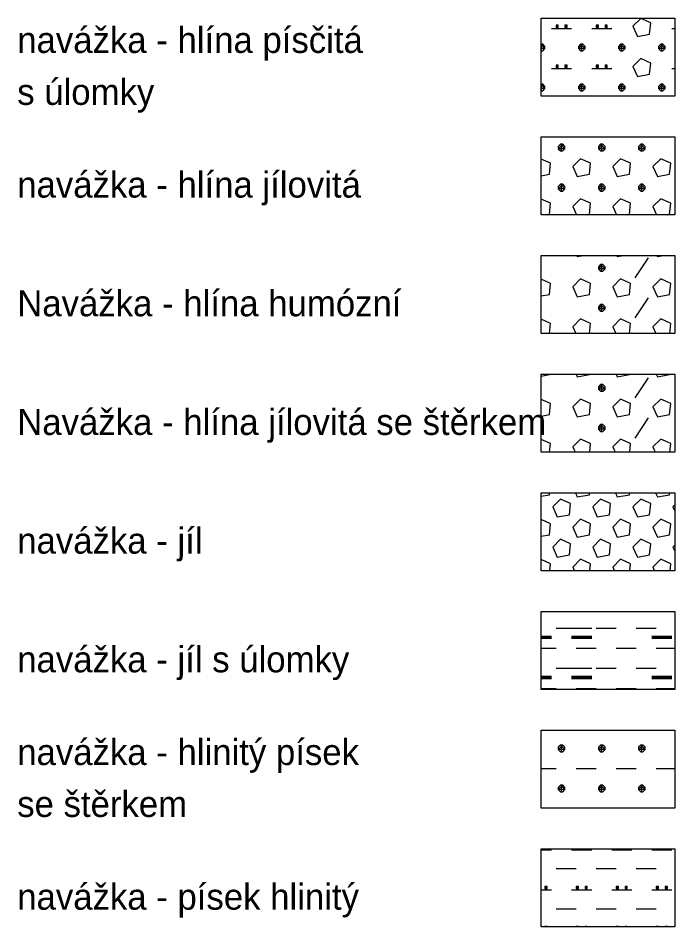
# Model space of a CAD drawing. Extents: x 3042 to 4120, y 576 to 2694.
# Drawn here: x 3664.61 to 3687.08, y 2625.57 to 2656.69 of the extents above; entities that cross this region are included whole.
import ezdxf

# ---------------------------------------------------------------- set-up
doc = ezdxf.new("R2010")
doc.units = 0
for name, color, linetype in [('53', 7, 'Continuous'), ('54', 7, 'Continuous'), ('55', 7, 'Continuous')]:
    doc.layers.add(name, color=color, linetype=linetype)

msp = doc.modelspace()

# ---------------------------------------------------------------- linework, layer by layer
at = {"layer": '54'}
for points in [[(3682.513, 2656.685), (3687.085, 2656.685), (3687.085, 2654.018), (3682.513, 2654.018), (3682.513, 2656.685)], [(3682.513, 2652.621), (3687.085, 2652.621), (3687.085, 2649.954), (3682.513, 2649.954), (3682.513, 2652.621)], [(3682.513, 2648.557), (3687.085, 2648.557), (3687.085, 2645.89), (3682.513, 2645.89), (3682.513, 2648.557)], [(3682.513, 2644.493), (3687.085, 2644.493), (3687.085, 2641.826), (3682.513, 2641.826), (3682.513, 2644.493)], [(3682.513, 2640.429), (3687.085, 2640.429), (3687.085, 2637.762), (3682.513, 2637.762), (3682.513, 2640.429)], [(3682.513, 2636.365), (3687.085, 2636.365), (3687.085, 2633.698), (3682.513, 2633.698), (3682.513, 2636.365)], [(3682.513, 2632.301), (3687.085, 2632.301), (3687.085, 2629.634), (3682.513, 2629.634), (3682.513, 2632.301)], [(3682.513, 2628.237), (3687.085, 2628.237), (3687.085, 2625.57), (3682.513, 2625.57), (3682.513, 2628.237)]]:
    msp.add_lwpolyline(points, dxfattribs=at)
at = {"layer": '55'}
for points in [[(3682.513, 2656.685), (3687.085, 2656.685), (3687.085, 2654.018), (3682.513, 2654.018)], [(3682.513, 2652.621), (3687.085, 2652.621), (3687.085, 2649.954), (3682.513, 2649.954)], [(3682.513, 2648.557), (3687.085, 2648.557), (3687.085, 2645.89), (3682.513, 2645.89)], [(3682.513, 2644.493), (3687.085, 2644.493), (3687.085, 2641.826), (3682.513, 2641.826)], [(3682.513, 2640.429), (3687.085, 2640.429), (3687.085, 2637.762), (3682.513, 2637.762)], [(3682.513, 2636.365), (3687.085, 2636.365), (3687.085, 2633.698), (3682.513, 2633.698)], [(3682.513, 2632.301), (3687.085, 2632.301), (3687.085, 2629.634), (3682.513, 2629.634)], [(3682.513, 2628.237), (3687.085, 2628.237), (3687.085, 2625.57), (3682.513, 2625.57)]]:
    msp.add_lwpolyline(points, close=True, dxfattribs=at)
for points in [[(3685.65, 2656.406), (3685.802, 2656.063), (3686.221, 2656.139), (3686.259, 2656.52), (3685.916, 2656.672), (3685.65, 2656.406)], [(3682.868, 2656.33), (3683.554, 2656.33)], [(3683.021, 2656.444), (3683.021, 2656.368), (3683.097, 2656.368), (3683.097, 2656.444), (3683.021, 2656.444), (3683.097, 2656.368)], [(3683.325, 2656.444), (3683.325, 2656.368), (3683.402, 2656.368), (3683.402, 2656.444), (3683.325, 2656.444), (3683.402, 2656.368)], [(3684.24, 2656.33), (3684.926, 2656.33)], [(3684.392, 2656.444), (3684.392, 2656.368), (3684.468, 2656.368), (3684.468, 2656.444), (3684.392, 2656.444), (3684.468, 2656.368)], [(3684.697, 2656.444), (3684.697, 2656.368), (3684.773, 2656.368), (3684.773, 2656.444), (3684.697, 2656.444), (3684.773, 2656.368)], [(3686.983, 2656.33), (3687.085, 2656.33)], [(3682.513, 2655.568), (3682.563, 2655.568), (3682.64, 2655.644), (3682.64, 2655.72), (3682.563, 2655.796), (3682.513, 2655.796)], [(3682.513, 2655.745), (3682.563, 2655.796)], [(3682.513, 2655.771), (3682.64, 2655.644), (3682.513, 2655.644)], [(3682.525, 2655.568), (3682.525, 2655.796)], [(3683.859, 2655.796), (3683.783, 2655.72), (3683.783, 2655.644), (3683.859, 2655.568), (3683.935, 2655.568), (3684.011, 2655.644), (3684.011, 2655.72), (3683.935, 2655.796), (3683.859, 2655.796), (3684.011, 2655.644), (3683.783, 2655.644), (3683.935, 2655.796)], [(3683.897, 2655.568), (3683.897, 2655.796)], [(3685.23, 2655.796), (3685.154, 2655.72), (3685.154, 2655.644), (3685.23, 2655.568), (3685.307, 2655.568), (3685.383, 2655.644), (3685.383, 2655.72), (3685.307, 2655.796), (3685.23, 2655.796), (3685.383, 2655.644), (3685.154, 2655.644), (3685.307, 2655.796)], [(3685.269, 2655.568), (3685.269, 2655.796)], [(3686.602, 2655.796), (3686.526, 2655.72), (3686.526, 2655.644), (3686.602, 2655.568), (3686.678, 2655.568), (3686.754, 2655.644), (3686.754, 2655.72), (3686.678, 2655.796), (3686.602, 2655.796), (3686.754, 2655.644), (3686.526, 2655.644), (3686.678, 2655.796)], [(3686.64, 2655.568), (3686.64, 2655.796)], [(3683.021, 2655.072), (3683.021, 2654.996), (3683.097, 2654.996), (3683.097, 2655.072), (3683.021, 2655.072), (3683.097, 2654.996)], [(3683.325, 2655.072), (3683.325, 2654.996), (3683.402, 2654.996), (3683.402, 2655.072), (3683.325, 2655.072), (3683.402, 2654.996)], [(3684.392, 2655.072), (3684.392, 2654.996), (3684.468, 2654.996), (3684.468, 2655.072), (3684.392, 2655.072), (3684.468, 2654.996)], [(3684.697, 2655.072), (3684.697, 2654.996), (3684.773, 2654.996), (3684.773, 2655.072), (3684.697, 2655.072), (3684.773, 2654.996)], [(3685.65, 2655.034), (3685.802, 2654.691), (3686.221, 2654.767), (3686.259, 2655.148), (3685.916, 2655.301), (3685.65, 2655.034)], [(3682.868, 2654.958), (3683.554, 2654.958)], [(3684.24, 2654.958), (3684.926, 2654.958)], [(3686.983, 2654.958), (3687.085, 2654.958)], [(3682.513, 2654.196), (3682.563, 2654.196), (3682.64, 2654.272), (3682.64, 2654.348), (3682.563, 2654.425), (3682.513, 2654.425)], [(3682.513, 2654.374), (3682.563, 2654.425)], [(3682.525, 2654.196), (3682.525, 2654.425)], [(3683.859, 2654.425), (3683.783, 2654.348), (3683.783, 2654.272), (3683.859, 2654.196), (3683.935, 2654.196), (3684.011, 2654.272), (3684.011, 2654.348), (3683.935, 2654.425), (3683.859, 2654.425), (3684.011, 2654.272), (3683.783, 2654.272), (3683.935, 2654.425)], [(3683.897, 2654.196), (3683.897, 2654.425)], [(3685.23, 2654.425), (3685.154, 2654.348), (3685.154, 2654.272), (3685.23, 2654.196), (3685.307, 2654.196), (3685.383, 2654.272), (3685.383, 2654.348), (3685.307, 2654.425), (3685.23, 2654.425), (3685.383, 2654.272), (3685.154, 2654.272), (3685.307, 2654.425)], [(3685.269, 2654.196), (3685.269, 2654.425)], [(3686.602, 2654.425), (3686.526, 2654.348), (3686.526, 2654.272), (3686.602, 2654.196), (3686.678, 2654.196), (3686.754, 2654.272), (3686.754, 2654.348), (3686.678, 2654.425), (3686.602, 2654.425), (3686.754, 2654.272), (3686.526, 2654.272), (3686.678, 2654.425)], [(3686.64, 2654.196), (3686.64, 2654.425)], [(3682.513, 2654.399), (3682.64, 2654.272), (3682.513, 2654.272)], [(3683.173, 2652.367), (3683.097, 2652.291), (3683.097, 2652.215), (3683.173, 2652.139), (3683.249, 2652.139), (3683.325, 2652.215), (3683.325, 2652.291), (3683.249, 2652.367), (3683.173, 2652.367), (3683.325, 2652.215), (3683.097, 2652.215), (3683.249, 2652.367)], [(3683.211, 2652.139), (3683.211, 2652.367)], [(3684.545, 2652.367), (3684.468, 2652.291), (3684.468, 2652.215), (3684.545, 2652.139), (3684.621, 2652.139), (3684.697, 2652.215), (3684.697, 2652.291), (3684.621, 2652.367), (3684.545, 2652.367), (3684.697, 2652.215), (3684.468, 2652.215), (3684.621, 2652.367)], [(3684.583, 2652.139), (3684.583, 2652.367)], [(3685.916, 2652.367), (3685.84, 2652.291), (3685.84, 2652.215), (3685.916, 2652.139), (3685.992, 2652.139), (3686.069, 2652.215), (3686.069, 2652.291), (3685.992, 2652.367), (3685.916, 2652.367), (3686.069, 2652.215), (3685.84, 2652.215), (3685.992, 2652.367)], [(3685.954, 2652.139), (3685.954, 2652.367)], [(3682.513, 2651.288), (3682.792, 2651.338), (3682.83, 2651.719), (3682.513, 2651.861)], [(3683.592, 2651.605), (3683.745, 2651.262), (3684.164, 2651.338), (3684.202, 2651.719), (3683.859, 2651.872), (3683.592, 2651.605)], [(3684.964, 2651.605), (3685.116, 2651.262), (3685.535, 2651.338), (3685.573, 2651.719), (3685.23, 2651.872), (3684.964, 2651.605)], [(3686.335, 2651.605), (3686.488, 2651.262), (3686.907, 2651.338), (3686.945, 2651.719), (3686.602, 2651.872), (3686.335, 2651.605)], [(3683.173, 2650.996), (3683.097, 2650.919), (3683.097, 2650.843), (3683.173, 2650.767), (3683.249, 2650.767), (3683.325, 2650.843), (3683.325, 2650.919), (3683.249, 2650.996), (3683.173, 2650.996), (3683.325, 2650.843), (3683.097, 2650.843), (3683.249, 2650.996)], [(3683.211, 2650.767), (3683.211, 2650.996)], [(3684.545, 2650.996), (3684.468, 2650.919), (3684.468, 2650.843), (3684.545, 2650.767), (3684.621, 2650.767), (3684.697, 2650.843), (3684.697, 2650.919), (3684.621, 2650.996), (3684.545, 2650.996), (3684.697, 2650.843), (3684.468, 2650.843), (3684.621, 2650.996)], [(3684.583, 2650.767), (3684.583, 2650.996)], [(3685.916, 2650.996), (3685.84, 2650.919), (3685.84, 2650.843), (3685.916, 2650.767), (3685.992, 2650.767), (3686.069, 2650.843), (3686.069, 2650.919), (3685.992, 2650.996), (3685.916, 2650.996), (3686.069, 2650.843), (3685.84, 2650.843), (3685.992, 2650.996)], [(3685.954, 2650.767), (3685.954, 2650.996)], [(3682.722, 2649.954), (3682.792, 2649.967), (3682.83, 2650.348), (3682.513, 2650.489)], [(3684.094, 2649.954), (3684.164, 2649.967), (3684.202, 2650.348), (3683.859, 2650.5), (3683.592, 2650.234)], [(3685.466, 2649.954), (3685.535, 2649.967), (3685.573, 2650.348), (3685.23, 2650.5), (3684.964, 2650.234)], [(3686.837, 2649.954), (3686.907, 2649.967), (3686.945, 2650.348), (3686.602, 2650.5), (3686.335, 2650.234)], [(3683.592, 2650.234), (3683.716, 2649.954)], [(3684.964, 2650.234), (3685.088, 2649.954)], [(3686.335, 2650.234), (3686.46, 2649.954)], [(3683.728, 2648.557), (3683.745, 2648.519), (3683.954, 2648.557)], [(3685.099, 2648.557), (3685.116, 2648.519), (3685.326, 2648.557)], [(3686.471, 2648.557), (3686.488, 2648.519), (3686.697, 2648.557)], [(3684.545, 2648.252), (3684.468, 2648.176), (3684.468, 2648.1), (3684.545, 2648.024), (3684.621, 2648.024), (3684.697, 2648.1), (3684.697, 2648.176), (3684.621, 2648.252), (3684.545, 2648.252), (3684.697, 2648.1), (3684.468, 2648.1), (3684.621, 2648.252)], [(3684.583, 2648.024), (3684.583, 2648.252)], [(3685.726, 2647.795), (3686.183, 2648.481)], [(3682.513, 2647.173), (3682.792, 2647.224), (3682.83, 2647.605), (3682.513, 2647.746)], [(3683.592, 2647.49), (3683.745, 2647.147), (3684.164, 2647.224), (3684.202, 2647.605), (3683.859, 2647.757), (3683.592, 2647.49)], [(3684.964, 2647.49), (3685.116, 2647.147), (3685.535, 2647.224), (3685.573, 2647.605), (3685.23, 2647.757), (3684.964, 2647.49)], [(3686.335, 2647.49), (3686.488, 2647.147), (3686.907, 2647.224), (3686.945, 2647.605), (3686.602, 2647.757), (3686.335, 2647.49)], [(3685.726, 2646.424), (3686.183, 2647.109)], [(3684.545, 2646.881), (3684.468, 2646.805), (3684.468, 2646.728), (3684.545, 2646.652), (3684.621, 2646.652), (3684.697, 2646.728), (3684.697, 2646.805), (3684.621, 2646.881), (3684.545, 2646.881), (3684.697, 2646.728), (3684.468, 2646.728), (3684.621, 2646.881)], [(3684.583, 2646.652), (3684.583, 2646.881)], [(3682.796, 2645.89), (3682.83, 2646.233), (3682.513, 2646.374)], [(3684.167, 2645.89), (3684.202, 2646.233), (3683.859, 2646.385), (3683.592, 2646.119)], [(3685.539, 2645.89), (3685.573, 2646.233), (3685.23, 2646.385), (3684.964, 2646.119)], [(3686.911, 2645.89), (3686.945, 2646.233), (3686.602, 2646.385), (3686.335, 2646.119)], [(3683.592, 2646.119), (3683.694, 2645.89)], [(3684.964, 2646.119), (3685.065, 2645.89)], [(3686.335, 2646.119), (3686.437, 2645.89)], [(3682.513, 2644.43), (3682.792, 2644.48), (3682.793, 2644.493)], [(3683.705, 2644.493), (3683.745, 2644.404), (3684.164, 2644.48), (3684.165, 2644.493)], [(3685.077, 2644.493), (3685.116, 2644.404), (3685.535, 2644.48), (3685.537, 2644.493)], [(3686.448, 2644.493), (3686.488, 2644.404), (3686.907, 2644.48), (3686.908, 2644.493)], [(3685.726, 2643.68), (3686.183, 2644.366)], [(3684.545, 2644.138), (3684.468, 2644.061), (3684.468, 2643.985), (3684.545, 2643.909), (3684.621, 2643.909), (3684.697, 2643.985), (3684.697, 2644.061), (3684.621, 2644.138), (3684.545, 2644.138), (3684.697, 2643.985), (3684.468, 2643.985), (3684.621, 2644.138)], [(3684.583, 2643.909), (3684.583, 2644.138)], [(3682.513, 2643.058), (3682.792, 2643.109), (3682.83, 2643.49), (3682.513, 2643.631)], [(3683.592, 2643.376), (3683.745, 2643.033), (3684.164, 2643.109), (3684.202, 2643.49), (3683.859, 2643.642), (3683.592, 2643.376)], [(3684.964, 2643.376), (3685.116, 2643.033), (3685.535, 2643.109), (3685.573, 2643.49), (3685.23, 2643.642), (3684.964, 2643.376)], [(3686.335, 2643.376), (3686.488, 2643.033), (3686.907, 2643.109), (3686.945, 2643.49), (3686.602, 2643.642), (3686.335, 2643.376)], [(3685.726, 2642.309), (3686.183, 2642.995)], [(3684.545, 2642.766), (3684.468, 2642.69), (3684.468, 2642.614), (3684.545, 2642.537), (3684.621, 2642.537), (3684.697, 2642.614), (3684.697, 2642.69), (3684.621, 2642.766), (3684.545, 2642.766), (3684.697, 2642.614), (3684.468, 2642.614), (3684.621, 2642.766)], [(3684.583, 2642.537), (3684.583, 2642.766)], [(3682.801, 2641.826), (3682.83, 2642.118), (3682.513, 2642.259)], [(3684.173, 2641.826), (3684.202, 2642.118), (3683.859, 2642.271), (3683.592, 2642.004)], [(3683.592, 2642.004), (3683.671, 2641.826)], [(3685.544, 2641.826), (3685.573, 2642.118), (3685.23, 2642.271), (3684.964, 2642.004)], [(3684.964, 2642.004), (3685.043, 2641.826)], [(3686.916, 2641.826), (3686.945, 2642.118), (3686.602, 2642.271), (3686.335, 2642.004)], [(3686.335, 2642.004), (3686.414, 2641.826)], [(3682.513, 2640.315), (3682.792, 2640.366), (3682.798, 2640.429)], [(3683.682, 2640.429), (3683.745, 2640.289), (3684.164, 2640.366), (3684.17, 2640.429)], [(3685.054, 2640.429), (3685.116, 2640.289), (3685.535, 2640.366), (3685.542, 2640.429)], [(3686.426, 2640.429), (3686.488, 2640.289), (3686.907, 2640.366), (3686.913, 2640.429)], [(3682.906, 2639.947), (3683.059, 2639.604), (3683.478, 2639.68), (3683.516, 2640.061), (3683.173, 2640.213), (3682.906, 2639.947)], [(3684.278, 2639.947), (3684.43, 2639.604), (3684.849, 2639.68), (3684.888, 2640.061), (3684.545, 2640.213), (3684.278, 2639.947)], [(3685.65, 2639.947), (3685.802, 2639.604), (3686.221, 2639.68), (3686.259, 2640.061), (3685.916, 2640.213), (3685.65, 2639.947)], [(3687.085, 2640.01), (3687.021, 2639.947)], [(3687.021, 2639.947), (3687.085, 2639.804)], [(3682.513, 2638.943), (3682.792, 2638.994), (3682.83, 2639.375), (3682.513, 2639.516)], [(3683.592, 2639.261), (3683.745, 2638.918), (3684.164, 2638.994), (3684.202, 2639.375), (3683.859, 2639.527), (3683.592, 2639.261)], [(3684.964, 2639.261), (3685.116, 2638.918), (3685.535, 2638.994), (3685.573, 2639.375), (3685.23, 2639.527), (3684.964, 2639.261)], [(3686.335, 2639.261), (3686.488, 2638.918), (3686.907, 2638.994), (3686.945, 2639.375), (3686.602, 2639.527), (3686.335, 2639.261)], [(3682.906, 2638.575), (3683.059, 2638.232), (3683.478, 2638.308), (3683.516, 2638.689), (3683.173, 2638.842), (3682.906, 2638.575)], [(3684.278, 2638.575), (3684.43, 2638.232), (3684.849, 2638.308), (3684.888, 2638.689), (3684.545, 2638.842), (3684.278, 2638.575)], [(3685.65, 2638.575), (3685.802, 2638.232), (3686.221, 2638.308), (3686.259, 2638.689), (3685.916, 2638.842), (3685.65, 2638.575)], [(3687.085, 2638.638), (3687.021, 2638.575)], [(3687.021, 2638.575), (3687.085, 2638.432)], [(3682.806, 2637.762), (3682.83, 2638.003), (3682.513, 2638.145)], [(3684.178, 2637.762), (3684.202, 2638.003), (3683.859, 2638.156), (3683.592, 2637.889)], [(3685.549, 2637.762), (3685.573, 2638.003), (3685.23, 2638.156), (3684.964, 2637.889)], [(3686.921, 2637.762), (3686.945, 2638.003), (3686.602, 2638.156), (3686.335, 2637.889)], [(3683.592, 2637.889), (3683.649, 2637.762)], [(3684.964, 2637.889), (3685.02, 2637.762)], [(3686.335, 2637.889), (3686.392, 2637.762)], [(3683.021, 2635.794), (3683.706, 2635.794)], [(3683.554, 2635.794), (3684.24, 2635.794)], [(3684.392, 2635.794), (3685.078, 2635.794)], [(3685.764, 2635.794), (3686.45, 2635.794)], [(3682.513, 2635.527), (3682.868, 2635.527)], [(3682.513, 2635.489), (3682.868, 2635.489)], [(3682.513, 2635.451), (3682.868, 2635.451)], [(3683.554, 2635.527), (3684.24, 2635.527)], [(3683.554, 2635.489), (3684.24, 2635.489)], [(3683.554, 2635.451), (3684.24, 2635.451)], [(3686.297, 2635.527), (3686.983, 2635.527)], [(3686.297, 2635.489), (3686.983, 2635.489)], [(3686.297, 2635.451), (3686.983, 2635.451)], [(3682.513, 2635.108), (3683.021, 2635.108)], [(3683.706, 2635.108), (3684.392, 2635.108)], [(3685.078, 2635.108), (3685.764, 2635.108)], [(3686.45, 2635.108), (3687.085, 2635.108)], [(3683.021, 2634.422), (3683.706, 2634.422)], [(3683.554, 2634.422), (3684.24, 2634.422)], [(3684.392, 2634.422), (3685.078, 2634.422)], [(3685.764, 2634.422), (3686.45, 2634.422)], [(3682.513, 2634.155), (3682.868, 2634.155)], [(3682.513, 2634.117), (3682.868, 2634.117)], [(3682.513, 2634.079), (3682.868, 2634.079)], [(3683.554, 2634.155), (3684.24, 2634.155)], [(3683.554, 2634.117), (3684.24, 2634.117)], [(3683.554, 2634.079), (3684.24, 2634.079)], [(3686.297, 2634.155), (3686.983, 2634.155)], [(3686.297, 2634.117), (3686.983, 2634.117)], [(3686.297, 2634.079), (3686.983, 2634.079)], [(3682.513, 2633.736), (3683.021, 2633.736)], [(3683.706, 2633.736), (3684.392, 2633.736)], [(3685.078, 2633.736), (3685.764, 2633.736)], [(3686.45, 2633.736), (3687.085, 2633.736)], [(3683.173, 2631.793), (3683.097, 2631.717), (3683.097, 2631.641), (3683.173, 2631.565), (3683.249, 2631.565), (3683.325, 2631.641), (3683.325, 2631.717), (3683.249, 2631.793), (3683.173, 2631.793), (3683.325, 2631.641), (3683.097, 2631.641), (3683.249, 2631.793)], [(3683.211, 2631.565), (3683.211, 2631.793)], [(3684.545, 2631.793), (3684.468, 2631.717), (3684.468, 2631.641), (3684.545, 2631.565), (3684.621, 2631.565), (3684.697, 2631.641), (3684.697, 2631.717), (3684.621, 2631.793), (3684.545, 2631.793), (3684.697, 2631.641), (3684.468, 2631.641), (3684.621, 2631.793)], [(3684.583, 2631.565), (3684.583, 2631.793)], [(3685.916, 2631.793), (3685.84, 2631.717), (3685.84, 2631.641), (3685.916, 2631.565), (3685.992, 2631.565), (3686.069, 2631.641), (3686.069, 2631.717), (3685.992, 2631.793), (3685.916, 2631.793), (3686.069, 2631.641), (3685.84, 2631.641), (3685.992, 2631.793)], [(3685.954, 2631.565), (3685.954, 2631.793)], [(3682.513, 2630.993), (3683.021, 2630.993)], [(3683.706, 2630.993), (3684.392, 2630.993)], [(3685.078, 2630.993), (3685.764, 2630.993)], [(3686.45, 2630.993), (3687.085, 2630.993)], [(3683.173, 2630.422), (3683.097, 2630.345), (3683.097, 2630.269), (3683.173, 2630.193), (3683.249, 2630.193), (3683.325, 2630.269), (3683.325, 2630.345), (3683.249, 2630.422), (3683.173, 2630.422), (3683.325, 2630.269), (3683.097, 2630.269), (3683.249, 2630.422)], [(3683.211, 2630.193), (3683.211, 2630.422)], [(3684.545, 2630.422), (3684.468, 2630.345), (3684.468, 2630.269), (3684.545, 2630.193), (3684.621, 2630.193), (3684.697, 2630.269), (3684.697, 2630.345), (3684.621, 2630.422), (3684.545, 2630.422), (3684.697, 2630.269), (3684.468, 2630.269), (3684.621, 2630.422)], [(3684.583, 2630.193), (3684.583, 2630.422)], [(3685.916, 2630.422), (3685.84, 2630.345), (3685.84, 2630.269), (3685.916, 2630.193), (3685.992, 2630.193), (3686.069, 2630.269), (3686.069, 2630.345), (3685.992, 2630.422), (3685.916, 2630.422), (3686.069, 2630.269), (3685.84, 2630.269), (3685.992, 2630.422)], [(3685.954, 2630.193), (3685.954, 2630.422)], [(3682.513, 2628.212), (3682.868, 2628.212)], [(3683.554, 2628.212), (3684.24, 2628.212)], [(3684.926, 2628.212), (3685.611, 2628.212)], [(3686.297, 2628.212), (3686.983, 2628.212)], [(3683.021, 2627.564), (3683.706, 2627.564)], [(3684.392, 2627.564), (3685.078, 2627.564)], [(3685.764, 2627.564), (3686.45, 2627.564)], [(3682.513, 2626.84), (3682.868, 2626.84)], [(3682.64, 2626.954), (3682.64, 2626.878), (3682.716, 2626.878), (3682.716, 2626.954), (3682.64, 2626.954), (3682.716, 2626.878)], [(3683.554, 2626.84), (3684.24, 2626.84)], [(3683.706, 2626.954), (3683.706, 2626.878), (3683.783, 2626.878), (3683.783, 2626.954), (3683.706, 2626.954), (3683.783, 2626.878)], [(3684.011, 2626.954), (3684.011, 2626.878), (3684.087, 2626.878), (3684.087, 2626.954), (3684.011, 2626.954), (3684.087, 2626.878)], [(3684.926, 2626.84), (3685.611, 2626.84)], [(3685.078, 2626.954), (3685.078, 2626.878), (3685.154, 2626.878), (3685.154, 2626.954), (3685.078, 2626.954), (3685.154, 2626.878)], [(3685.383, 2626.954), (3685.383, 2626.878), (3685.459, 2626.878), (3685.459, 2626.954), (3685.383, 2626.954), (3685.459, 2626.878)], [(3686.297, 2626.84), (3686.983, 2626.84)], [(3686.45, 2626.954), (3686.45, 2626.878), (3686.526, 2626.878), (3686.526, 2626.954), (3686.45, 2626.954), (3686.526, 2626.878)], [(3686.754, 2626.954), (3686.754, 2626.878), (3686.831, 2626.878), (3686.831, 2626.954), (3686.754, 2626.954), (3686.831, 2626.878)], [(3683.021, 2626.192), (3683.706, 2626.192)], [(3684.392, 2626.192), (3685.078, 2626.192)], [(3685.764, 2626.192), (3686.45, 2626.192)], [(3682.64, 2625.583), (3682.64, 2625.57)], [(3682.716, 2625.57), (3682.716, 2625.583), (3682.64, 2625.583), (3682.652, 2625.57)], [(3683.706, 2625.583), (3683.706, 2625.57)], [(3683.783, 2625.57), (3683.783, 2625.583), (3683.706, 2625.583), (3683.719, 2625.57)], [(3684.011, 2625.583), (3684.011, 2625.57)], [(3684.087, 2625.57), (3684.087, 2625.583), (3684.011, 2625.583), (3684.024, 2625.57)], [(3685.078, 2625.583), (3685.078, 2625.57)], [(3685.154, 2625.57), (3685.154, 2625.583), (3685.078, 2625.583), (3685.091, 2625.57)], [(3685.383, 2625.583), (3685.383, 2625.57)], [(3685.459, 2625.57), (3685.459, 2625.583), (3685.383, 2625.583), (3685.396, 2625.57)], [(3686.45, 2625.583), (3686.45, 2625.57)], [(3686.526, 2625.57), (3686.526, 2625.583), (3686.45, 2625.583), (3686.462, 2625.57)], [(3686.754, 2625.583), (3686.754, 2625.57)], [(3686.831, 2625.57), (3686.831, 2625.583), (3686.754, 2625.583), (3686.767, 2625.57)]]:
    msp.add_lwpolyline(points, dxfattribs=at)

# ---------------------------------------------------------------- texts
at = {"layer": '53'}
for s, p in [('navážka - hlína písčitá', (3664.58, 2655.494)), ('s úlomky', (3664.58, 2653.716)), ('navážka - hlína jílovitá', (3664.58, 2650.541)), ('Navážka - hlína humózní', (3664.58, 2646.477)), ('Navážka - hlína jílovitá se štěrkem', (3664.58, 2642.413)), ('navážka - jíl', (3664.58, 2638.349)), ('navážka - jíl s úlomky', (3664.58, 2634.285)), ('navážka - hlinitý písek', (3664.58, 2631.11)), ('se štěrkem', (3664.58, 2629.332)), ('navážka - písek hlinitý', (3664.58, 2626.157))]:
    msp.add_text(s, height=0.889, dxfattribs=at).set_placement(p)

doc.saveas('drawing.dxf')
